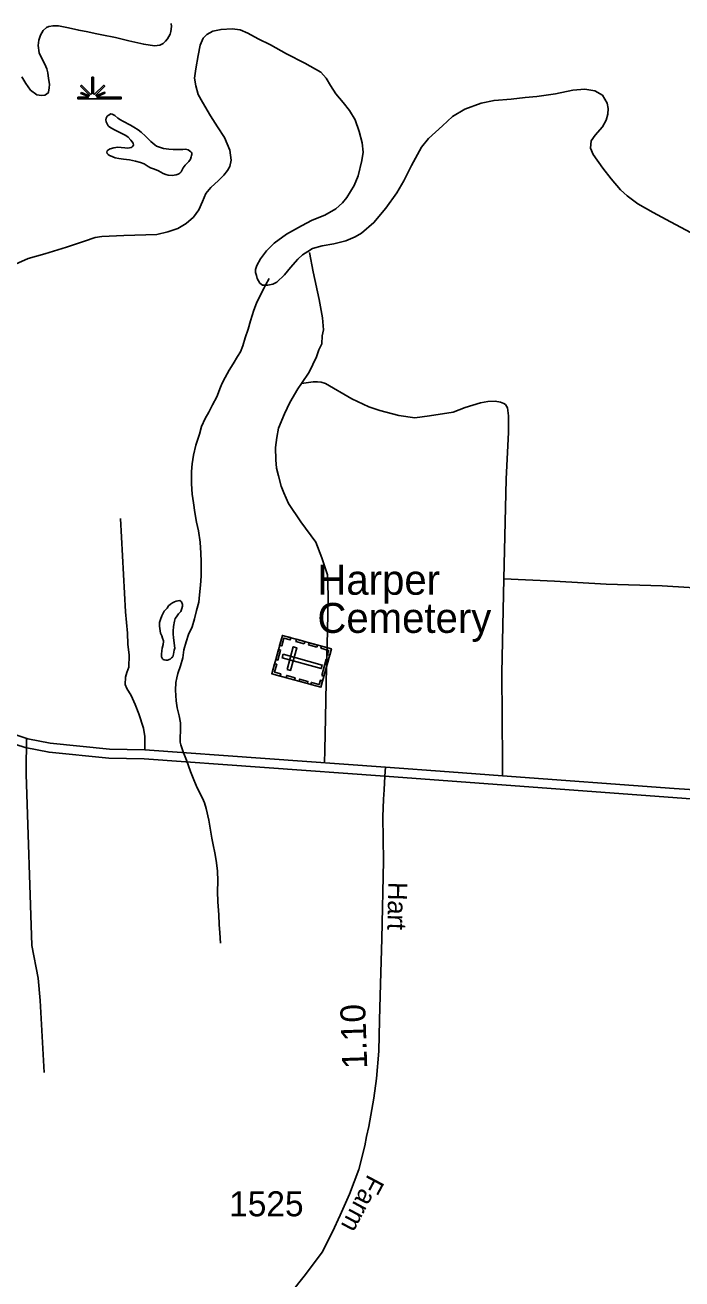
# Model space of a CAD drawing. Extents: x 2220236 to 2384410, y 720751 to 894131.
# Drawn here: x 2355376 to 2358659, y 837250 to 843524 of the extents above; entities that cross this region are included whole.
import ezdxf

# ---------------------------------------------------------------- set-up
doc = ezdxf.new("R2010")
doc.units = 0
for name, color, linetype in [('Exist Cultural Cemetery CELL', 7, 'Continuous'), ('Exist Cultural Cemetery Label', 7, 'Continuous'), ('Exist Hydrographic Creek Single Shore', 7, 'Continuous'), ('Exist Hydrographic Misc Water Feature', 7, 'Continuous'), ('Exist Hydrographic Pond Under 1500 Sq Ft', 7, 'Continuous'), ('Exist Hydrographic Swamp CELL', 7, 'Continuous'), ('Exist Road Non-System Type 51', 7, 'Continuous'), ('Exist Road Primary NC UnDivided 4 Lane Attributed', 7, 'Continuous'), ('Exist Road Secondary Mileage Hundredths English Label', 7, 'Continuous'), ('Exist Road Secondary Type 51 Attributed', 7, 'Continuous'), ('Exist Road Secondary Type 51 Label', 7, 'Continuous'), ('Exist Road Secondary Type 51 Number Label', 7, 'Continuous')]:
    doc.layers.add(name, color=color, linetype=linetype)

msp = doc.modelspace()

# ---------------------------------------------------------------- linework, layer by layer
at = {"layer": 'Exist Cultural Cemetery CELL'}
for points in [[(2356608.8, 840278.4), (2356661.8, 840470.3), (2356907.3, 840402.5), (2356854.3, 840210.6)], [(2356703.6, 840458.8), (2356700.6, 840447.9), (2356669.6, 840456.4), (2356658.8, 840417.3), (2356648.1, 840420.3), (2356661.9, 840470.3)], [(2356628.6, 840349.8), (2356642.4, 840399.7), (2356653.3, 840396.7), (2356639.6, 840346.7)], [(2356685.3, 840299.6), (2356703.3, 840294.6), (2356734.6, 840408.1), (2356716.6, 840413.1)], [(2356771, 840428.4), (2356729.3, 840439.9), (2356732.3, 840450.9), (2356774.1, 840439.3)], [(2356834.6, 840410.8), (2356792.8, 840422.3), (2356795.9, 840433.3), (2356837.6, 840421.8)], [(2356898.4, 840370.6), (2356887.4, 840373.6), (2356893.2, 840394.9), (2356854.3, 840405.6), (2356857.2, 840416.3), (2356907.3, 840402.5)], [(2356666.1, 840375.7), (2356661.1, 840357.6), (2356856.6, 840303.7), (2356861.6, 840321.7)], [(2356858.5, 840269.1), (2356881.1, 840350.9), (2356892.1, 840347.8), (2356869.5, 840266)], [(2356650.6, 840266.8), (2356653.6, 840277.8), (2356622.6, 840286.3), (2356633.4, 840325.4), (2356622.7, 840328.4), (2356608.8, 840278.4)], [(2356722.1, 840247.1), (2356680.3, 840258.6), (2356683.4, 840269.6), (2356725.1, 840258.1)], [(2356786.9, 840229.2), (2356745.1, 840240.7), (2356748.1, 840251.7), (2356789.9, 840240.2)], [(2356863, 840242.5), (2356852, 840245.6), (2356846.1, 840224.4), (2356807.2, 840235.1), (2356804.2, 840224.4), (2356854.2, 840210.6)]]:
    msp.add_lwpolyline(points, close=True, dxfattribs=at)
at = {"layer": 'Exist Hydrographic Creek Single Shore'}
for points in [[(2356106, 843531.4), (2356108.3, 843516.1), (2356104.4, 843492), (2356100.7, 843478), (2356086.8, 843455.2), (2356077.1, 843443.3), (2356065.2, 843431.3), (2356049.4, 843423.4), (2356023.3, 843420.7), (2355969.1, 843428.4), (2355894.9, 843445)], [(2355894.9, 843445), (2355826.9, 843462.6), (2355758.8, 843475.5), (2355726.7, 843481.5), (2355688.6, 843490.7), (2355644.3, 843497.8), (2355592.3, 843509.8), (2355542.3, 843520.8), (2355516, 843520.4), (2355494.2, 843516.3), (2355482.2, 843512.5), (2355466.4, 843496.4), (2355452.6, 843473.5), (2355445.1, 843447.9), (2355441.3, 843421.5), (2355445.7, 843385.6), (2355457.9, 843359.9), (2355474.3, 843328.4), (2355484.7, 843305.8), (2355488.9, 843284.6), (2355493.3, 843256.3), (2355497.8, 843228.5), (2355495.9, 843208.8), (2355492.1, 843190.6), (2355492.3, 843186.3), (2355482.1, 843178.7), (2355474.4, 843174.1), (2355458.4, 843171.8), (2355434.3, 843175.7), (2355402.1, 843199), (2355379.5, 843230.9), (2355359.1, 843264.6)]]:
    msp.add_lwpolyline(points, dxfattribs=at)
at = {"layer": 'Exist Hydrographic Misc Water Feature'}
for points in [[(2355327.5, 842327.8), (2355391, 842356.7), (2355475, 842379.8), (2355582.6, 842413.1), (2355672, 842442), (2355726.4, 842460.7), (2355760, 842465.3), (2355869.8, 842470.8), (2356034, 842476.5), (2356089.6, 842489.6), (2356139.5, 842505.5), (2356181.4, 842531.8), (2356216.9, 842562.8), (2356244.3, 842599.4), (2356261.9, 842641.1), (2356279.3, 842681.2), (2356305, 842711.8), (2356342.6, 842746.2), (2356368.5, 842772.5), (2356388.2, 842796.3), (2356399.8, 842816.4), (2356405.4, 842848.8), (2356398.8, 842898.4), (2356372.2, 842962.3), (2356337.5, 843015.7), (2356302.8, 843069.5), (2356261.9, 843139), (2356241.3, 843176.9), (2356229, 843220.7), (2356222.5, 843258.9), (2356229.8, 843305.1), (2356241.2, 843371.2), (2356250.6, 843423.5), (2356266.2, 843459.2), (2356283.8, 843477.3), (2356313.4, 843493.3), (2356355.7, 843502.3), (2356411.7, 843505.5), (2356450.9, 843500.6), (2356489.7, 843484.1), (2356540.1, 843455), (2356602.7, 843425.4), (2356683, 843380.4), (2356773.9, 843333.3), (2356854.2, 843288), (2356880.6, 843258.9), (2356903.2, 843221), (2356929.5, 843179.5), (2356966.1, 843136), (2356996.6, 843096.2), (2357025, 843050.4), (2357045.8, 842992.2), (2357060.6, 842934.7), (2357065.1, 842888.9), (2357059.6, 842846.7), (2357040.4, 842770.4), (2357021.1, 842722), (2356983.8, 842661.4), (2356961.9, 842635.3), (2356928.4, 842605), (2356874.9, 842572.6), (2356811.2, 842547.7), (2356757.6, 842519.3), (2356681.8, 842478.4), (2356620.3, 842433.2), (2356582.8, 842394.9), (2356553.3, 842355), (2356533.7, 842320.7), (2356527.9, 842300.8), (2356528.2, 842286.7), (2356532.4, 842270.4), (2356536.6, 842256.8), (2356548.8, 842232.7), (2356563, 842222.5), (2356577.7, 842223.1)], [(2356577.7, 842223.1), (2356588.9, 842222.9), (2356613.9, 842227.8), (2356634.9, 842237.9), (2356672.4, 842273.9), (2356701.8, 842310.2), (2356739.5, 842352.8), (2356763.2, 842375.1), (2356789.1, 842391.9), (2356812.8, 842406), (2356860.8, 842420.1), (2356918.5, 842429), (2356978.3, 842443.9), (2357025.1, 842463.9), (2357058.1, 842482.3), (2357119.3, 842535.7), (2357178.4, 842608), (2357233.6, 842684.8), (2357268.9, 842745.3), (2357307.8, 842821.7), (2357356.9, 842912.4), (2357392.2, 842956.5), (2357462.8, 843020.1), (2357513.1, 843066.5), (2357574.6, 843103.4), (2357656.4, 843133.7), (2357720.2, 843147.1), (2357805.9, 843153.9), (2357876.1, 843162.4), (2357934, 843167.4), (2358027.7, 843180.1), (2358113.6, 843197.7), (2358173.4, 843204.1), (2358223.7, 843194.6), (2358262, 843173.2), (2358286.3, 843133.2), (2358291.3, 843106.5), (2358289.2, 843077.5), (2358280.6, 843048.6), (2358261.9, 843015), (2358226.2, 842972.5), (2358204.7, 842944.4), (2358202.9, 842908.2), (2358215.4, 842876.9), (2358264.2, 842807.4), (2358304.8, 842754.2), (2358351.6, 842700.3), (2358386, 842668.9), (2358438.5, 842629), (2358515.1, 842586.2), (2358601.7, 842538.9), (2358730.5, 842471.3)], [(2356577.7, 842223.1), (2356570.1, 842209), (2356551.6, 842170.5), (2356532.8, 842132.6), (2356519.2, 842096.9), (2356502, 842044.4), (2356490.2, 842002.2), (2356476.3, 841959), (2356463.4, 841919.7), (2356451.8, 841889.7), (2356438.1, 841865.5), (2356416.6, 841829.2), (2356396.2, 841797.2), (2356375.4, 841761.2), (2356361.1, 841731.7), (2356351.8, 841712.6), (2356334.4, 841664.3), (2356313, 841624.1), (2356293.5, 841587.8), (2356275.8, 841555.9), (2356258.1, 841515.1), (2356246.8, 841477.6), (2356229.4, 841422.7), (2356217.6, 841372.3), (2356210.6, 841328.4), (2356206.9, 841290.5), (2356207.7, 841229.2), (2356210.2, 841176.7), (2356216.9, 841132.7), (2356223.5, 841085.4), (2356232, 841037.2), (2356242.7, 840993.3), (2356251.2, 840937.2), (2356253.8, 840881.5), (2356256.2, 840839.6), (2356255.2, 840767.3), (2356251.8, 840721.2), (2356248.2, 840673.5), (2356243.5, 840635.6), (2356233.3, 840595.1), (2356222, 840552.6), (2356210.1, 840512.7), (2356192.7, 840474.3), (2356181, 840438.7), (2356169.5, 840397.9), (2356164.3, 840358.3), (2356152.8, 840318.4), (2356138.9, 840280.1), (2356133.6, 840257.9), (2356129.6, 840233.7), (2356128.2, 840195.9), (2356130.7, 840143.5), (2356135.1, 840107.6), (2356145.6, 840068), (2356152, 840032.1), (2356152.5, 839996.1), (2356150.9, 839955.6), (2356151.7, 839935.3), (2356153.5, 839922.3), (2356165.8, 839888.3), (2356182.2, 839846.3), (2356203, 839788.7), (2356219.5, 839746.7), (2356235.8, 839707.4), (2356262.6, 839654.9), (2356272.4, 839632.4), (2356281.1, 839603.2), (2356294, 839545.6), (2356302.6, 839495.8), (2356308.8, 839456), (2356315.5, 839421.8), (2356324, 839381.8), (2356330.5, 839344.3), (2356336.9, 839292), (2356339.6, 839240.6), (2356338.2, 839188), (2356339, 839136.2), (2356343.5, 839072.4), (2356346.2, 839024.2), (2356348.5, 838982.3), (2356353.3, 838930)], [(2356595.4, 842255.9), (2356577.7, 842223.1)]]:
    msp.add_lwpolyline(points, dxfattribs=at)
at = {"layer": 'Exist Hydrographic Pond Under 1500 Sq Ft'}
for points in [[(2356166.7, 842810.2), (2356155.7, 842790), (2356149.1, 842782.5), (2356145, 842779.8), (2356141.1, 842778), (2356131.1, 842774.3), (2356110.5, 842771.1), (2356091.1, 842773.6), (2356078.5, 842776.4), (2356065.2, 842781.4), (2356042.9, 842795.3), (2356022.6, 842802.6), (2356002.6, 842810), (2355990.5, 842816.1), (2355971.3, 842829.4), (2355952.3, 842835.9), (2355928.4, 842843.1), (2355898.3, 842849.4), (2355868.2, 842853.1), (2355844.1, 842857.1), (2355825.9, 842860.2), (2355801.9, 842870.1), (2355797.9, 842872.2), (2355791.8, 842876.2), (2355785.7, 842881.6), (2355783.8, 842888.1), (2355785.8, 842894.1), (2355789.6, 842898.2), (2355801.5, 842904.5), (2355819.6, 842910.2), (2355839.6, 842912.7), (2355855.4, 842910.7), (2355873.5, 842909.1), (2355887.6, 842908.7), (2355897.5, 842909.1), (2355905.6, 842911.1), (2355909.5, 842912.9), (2355914.5, 842918), (2355917.2, 842923.1), (2355915.2, 842933.8), (2355905, 842948.8), (2355891, 842963), (2355878.9, 842970.7), (2355838.6, 842992.1), (2355822.5, 843000.6), (2355808.4, 843008.2), (2355794.3, 843015.8), (2355790.2, 843020.6), (2355785.8, 843030.3), (2355781.8, 843040), (2355779.8, 843049.7), (2355781.7, 843058), (2355785.6, 843068), (2355791.7, 843072.2), (2355803.9, 843079.3), (2355811.5, 843077.9), (2355823.5, 843071.9), (2355839.8, 843058.7), (2355852, 843049.4), (2355863.7, 843043.3), (2355902, 843023.5), (2355920.1, 843013.4), (2355940.7, 843000.5), (2355956.6, 842988), (2355976.8, 842968.2), (2356005.1, 842940.8), (2356025.1, 842925.2), (2356033.3, 842918.9), (2356047.3, 842913), (2356067.6, 842907.2), (2356093.6, 842903.4), (2356115.7, 842901.6), (2356137.7, 842901.9), (2356163.6, 842902), (2356177, 842903.5), (2356191.6, 842899.2), (2356203.8, 842890.5), (2356209.9, 842885.1), (2356209.9, 842876.9), (2356207.9, 842870.9), (2356206.1, 842865.3), (2356202.1, 842852.7), (2356194.3, 842840.9), (2356188.3, 842835), (2356176.4, 842823), (2356166.7, 842810.2)], [(2356122, 840542), (2356118.1, 840515.5), (2356116.5, 840491.8), (2356116.7, 840477.7), (2356116.9, 840457.4), (2356121.1, 840433.6), (2356123.4, 840418.3), (2356123.6, 840405.8), (2356121.7, 840395.9), (2356117.9, 840375.4), (2356114.1, 840363.7), (2356108.2, 840357.6), (2356100.2, 840351.7), (2356088.2, 840346.9), (2356079.7, 840346.6), (2356070.2, 840347.2), (2356065.8, 840349.3), (2356062.1, 840353.4), (2356058, 840363.1), (2356057.8, 840376.9), (2356059.8, 840392.7), (2356061.5, 840406.6), (2356065.4, 840424.8), (2356067.1, 840439), (2356067.3, 840442.9), (2356063.1, 840456.8), (2356058.7, 840467.2), (2356052.6, 840481), (2356050.4, 840493.1), (2356048.1, 840517), (2356048.4, 840535), (2356051.8, 840548.9), (2356059.5, 840567.3), (2356071.4, 840590.8), (2356085.2, 840607.1), (2356092.9, 840617.3), (2356102.8, 840625.9), (2356113, 840633.5), (2356122.6, 840638.2), (2356130.7, 840641.8), (2356140.8, 840643.8), (2356148.6, 840644.1), (2356156.8, 840637.9), (2356162.9, 840624.1), (2356162.9, 840615.8), (2356159.1, 840604.2), (2356153.5, 840590.2), (2356143.4, 840578.3), (2356131.9, 840563.7), (2356126, 840554.6), (2356122, 840542)]]:
    msp.add_lwpolyline(points, dxfattribs=at)
at = {"layer": 'Exist Hydrographic Swamp CELL'}
msp.add_lwpolyline([(2355638.8, 843162.8), (2355691.4, 843162.9), (2355693.4, 843166.5), (2355655.1, 843181.3), (2355658, 843186.5), (2355695.8, 843170.8), (2355697.4, 843173.6), (2355652.9, 843218.2), (2355658.1, 843223.3), (2355703.3, 843177.8), (2355709.7, 843180.2), (2355709.7, 843263.3), (2355716.9, 843263.3), (2355716.9, 843180.2), (2355723.2, 843177.8), (2355768.5, 843223.3), (2355773.7, 843218.2), (2355729.2, 843173.6), (2355731.2, 843170), (2355772.1, 843188.6), (2355774.6, 843183.6), (2355733.6, 843165.8), (2355735.2, 843162.9), (2355856.3, 843162.8), (2355856.3, 843155.7), (2355638.8, 843155.7)], close=True, dxfattribs=at)
at = {"layer": 'Exist Road Non-System Type 51'}
for p, q in [((2355382.5, 839954), (2355382, 839908.2)), ((2355382, 839908.2), (2355381.3, 839839.4)), ((2356874.1, 839898.3), (2356872.9, 839830.6)), ((2357762.2, 839835.3), (2357762.7, 839767.4))]:
    msp.add_line(p, q, dxfattribs=at)
for points in [[(2356798.2, 842386.9), (2356815.4, 842289.2), (2356845, 842151.5), (2356862.2, 842059.8), (2356866.9, 841999.8), (2356861.3, 841969.7), (2356859.7, 841929.8), (2356844.1, 841899.6), (2356832.6, 841863.5), (2356795.5, 841787.1), (2356758.2, 841730.6)], [(2356758.2, 841730.6), (2356738.5, 841704.4), (2356699.3, 841635.9), (2356672, 841579.6), (2356642.9, 841507.4), (2356633.6, 841461.2), (2356628, 841411.1), (2356628.8, 841349.1), (2356633.3, 841307.3), (2356641.8, 841269.4), (2356656.3, 841217.6), (2356668.7, 841183.7), (2356692.9, 841130.6), (2356754.2, 841038.6), (2356829.2, 840936.3), (2356859.9, 840857.8), (2356887.2, 840772.6), (2356890.6, 840670.3), (2356887.2, 840492.9), (2356880.4, 840237.1), (2356877, 840056.4), (2356874.1, 839898.3)], [(2357768.6, 840753.9), (2357780.7, 841252.7), (2357792.8, 841487.2), (2357791.9, 841569.2), (2357787.3, 841609), (2357777.2, 841625), (2357769.1, 841630.9), (2357753.1, 841636.6), (2357724.9, 841642.3), (2357688.9, 841639.8), (2357653, 841633.3), (2357575.3, 841610.5), (2357515.6, 841587.7), (2357397.9, 841568.3), (2357324.1, 841559.4), (2357244, 841570.6), (2357149.7, 841595.3), (2357093.5, 841614.6), (2357009.1, 841653.6), (2356878.1, 841730.1), (2356856.2, 841737.8), (2356838.1, 841739.7), (2356816.1, 841739.4), (2356758.2, 841730.6)], [(2355852.6, 841055.9), (2355878.1, 840588.5), (2355887.5, 840480.6), (2355890.1, 840426.5), (2355896.8, 840370.8), (2355893.5, 840310.6), (2355883.9, 840284.6), (2355878.1, 840260.6), (2355876.6, 840224.5), (2355884.8, 840204.6), (2355905.3, 840168.8), (2355925.7, 840125), (2355944.2, 840077.4), (2355967.2, 840005.7), (2355974.7, 839964.6)], [(2357768.6, 840753.9), (2357759.1, 840282.4), (2357762.2, 839835.3)], [(2359772.6, 840146.9), (2359715.4, 840218.6), (2359652.4, 840309.8), (2359632.1, 840331.6), (2359571.5, 840384.8), (2359514.9, 840438.1), (2359484.4, 840479.6), (2359413.1, 840588.8), (2359394.9, 840608.6), (2359370.8, 840620.3), (2359342.7, 840627.9), (2359260.7, 840627), (2359236.7, 840624.8), (2359214.6, 840628.5), (2359140.2, 840665.5), (2359116.2, 840675.3), (2359073.9, 840686.8), (2358559.8, 840718.6), (2358279.7, 840727.1), (2358021.6, 840742.2), (2357768.6, 840753.9)], [(2355974.7, 839964.6), (2355975.1, 839929.6), (2355973.7, 839897)], [(2355381.3, 839839.4), (2355380.7, 839775.8), (2355409.8, 838918.8), (2355440.3, 838754.3), (2355451.8, 838643.3), (2355470.9, 838283.6)]]:
    msp.add_lwpolyline(points, dxfattribs=at)
at = {"layer": 'Exist Road Primary NC UnDivided 4 Lane Attributed'}
for points in [[(2350665.8, 842922), (2351655.8, 842467), (2351954.3, 842321.5), (2352110.6, 842239), (2352300.3, 842119.9), (2353118.9, 841488.6), (2353407.5, 841260.4), (2354027, 840781.9), (2354296.8, 840566.2), (2354514.1, 840403.2), (2354743.1, 840217.6), (2355000.1, 840049.7), (2355081.4, 840006.7), (2355193.4, 839967.2), (2355375.7, 839909.5), (2355495.5, 839885.5), (2355795.1, 839855.8), (2355971.7, 839851.9), (2357174.2, 839765)], [(2357177.1, 839810), (2355973.7, 839897), (2355798.1, 839900.8), (2355501.8, 839930.2), (2355388.8, 839952.7), (2355099.6, 840048.1), (2355022.5, 840088.9), (2354770.6, 840253.4), (2354541.7, 840438.9), (2354324.5, 840601.9), (2354054.3, 840817.8), (2353435.3, 841295.9), (2353146.6, 841524.2), (2352326.4, 842156.8), (2352132.8, 842278.4), (2351967.6, 842365.7), (2351675.1, 842507.8), (2350686.9, 842960.1)], [(2357174.2, 839765), (2359761, 839574.6), (2359996.8, 839560), (2360296.3, 839551.4), (2360580, 839570.1), (2361130.6, 839627.5), (2361404.5, 839632.2), (2361496.4, 839626), (2361588.5, 839616.8), (2361817.1, 839572.3), (2361962.6, 839529.4)], [(2361981.2, 839570.5), (2361828.2, 839616), (2361690.3, 839645.8), (2361594.4, 839661.6), (2361500.2, 839671), (2361406, 839677.3), (2361272.9, 839677.3), (2361127.4, 839672.6), (2361000.9, 839658.5), (2360816.3, 839639.9), (2360576.1, 839615.1), (2360418.3, 839604.2), (2360294.9, 839596.5), (2360173.3, 839596.5), (2360076.4, 839599.6), (2359996.2, 839605.3), (2359761.9, 839619.8), (2359364.5, 839649.3), (2358976.6, 839680.3), (2358621.1, 839703.6), (2357762.7, 839767.4), (2357495.3, 839786.7), (2357177.1, 839810)]]:
    msp.add_lwpolyline(points, dxfattribs=at)
at = {"layer": 'Exist Road Secondary Type 51 Attributed'}
for points in [[(2357174.2, 839765), (2357170.5, 839697.4), (2357167.8, 839649.9), (2357164, 839562.2), (2357167.1, 839341.7), (2357159, 838952.4), (2357152.5, 838726.9), (2357147.7, 838545.2), (2357144.4, 838389.5), (2357133.1, 838253.2), (2357118.5, 838154.3), (2357094.2, 838013.1), (2357082.8, 837962.8), (2357074.7, 837915.8), (2357043.9, 837797.4), (2356996.9, 837674.1), (2356951.5, 837568.6), (2356912.6, 837485.9), (2356860.7, 837383.7), (2356778, 837271.8), (2356698.6, 837174.4), (2356613.9, 837094.4), (2356460.4, 836945.7)], [(2357177.1, 839810), (2357174.2, 839765)]]:
    msp.add_lwpolyline(points, dxfattribs=at)

# ---------------------------------------------------------------- texts
at = {"layer": 'Exist Cultural Cemetery Label'}
for s, p in [('Harper', (2356837, 840673.6)), ('Cemetery', (2356837, 840482.6))]:
    msp.add_text(s, height=150, dxfattribs=at).set_placement(p)
at = {"layer": 'Exist Road Secondary Mileage Hundredths English Label'}
msp.add_text('1.10', height=125, rotation=91.93064, dxfattribs=at).set_placement((2357086.4, 838302.5))
at = {"layer": 'Exist Road Secondary Type 51 Label'}
for s, rotation, p in [('Hart', 268.6195, (2357192.1, 839236.8)), ('Farm', 241.99867, (2357091, 837777.6))]:
    msp.add_text(s, height=95, rotation=rotation, dxfattribs=at).set_placement(p)
at = {"layer": 'Exist Road Secondary Type 51 Number Label'}
msp.add_text('1525', height=125, dxfattribs=at).set_placement((2356396, 837563.5))

doc.saveas('drawing.dxf')
